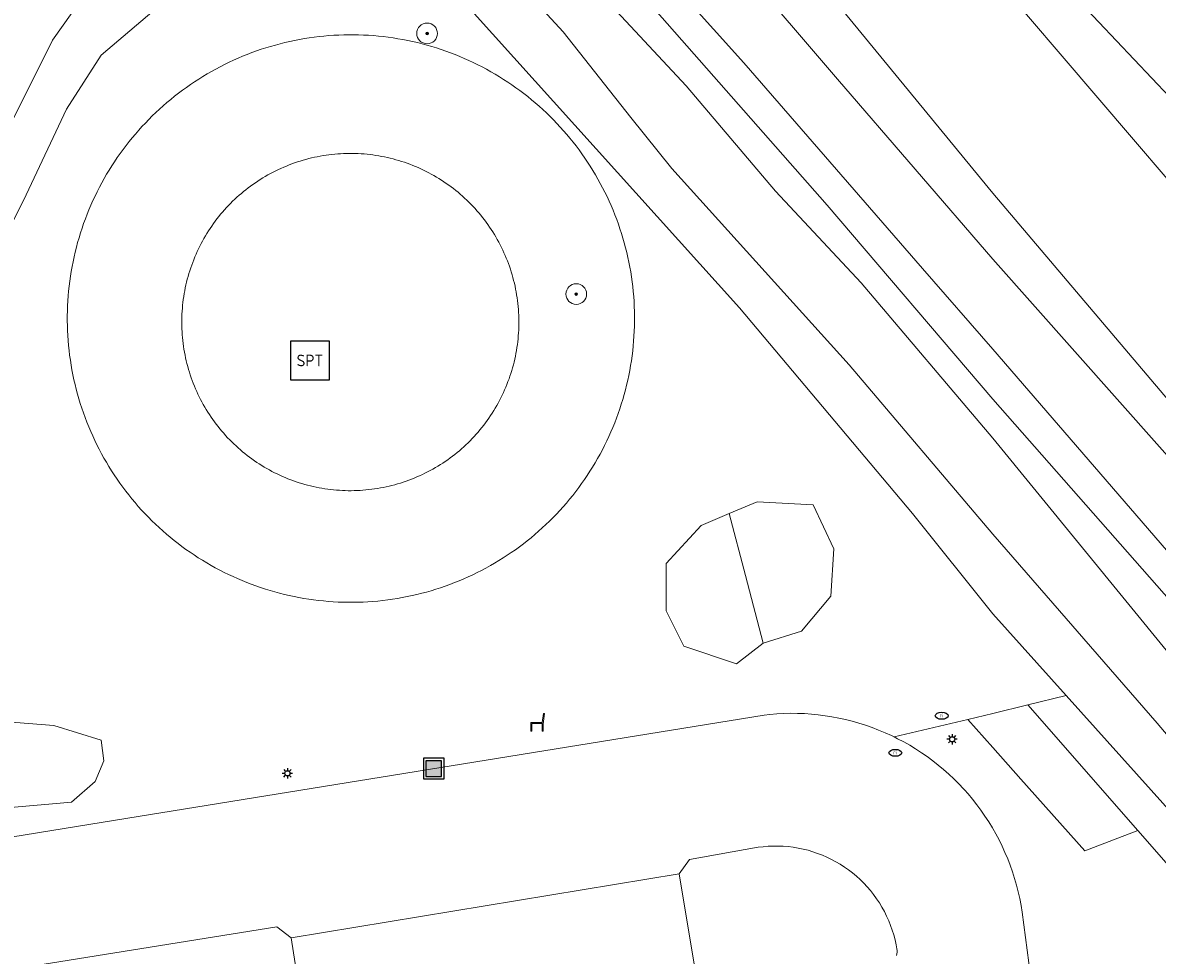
# Model space of a CAD drawing. Header units: metres. Extents: x 152610 to 160096, y 456114 to 462495.
# Tile 881 of 938: x 157962 to 158006, y 461926 to 461962. Entities that reach past the tile are written whole.
import ezdxf
from ezdxf.enums import TextEntityAlignment as Align

# ---------------------------------------------------------------- set-up
doc = ezdxf.new("R2010")
doc.units = ezdxf.units.M
doc.header["$LTSCALE"] = 0.5
doc.layers.get('0').update_dxf_attribs({"linetype": 'CONTINUOUS'})
for name, color, linetype, lineweight in [('B-PV-GR-BEPLANTING_CULTUUR_BOSPLANTSOEN-GV', 251, 'CONTINUOUS', 18), ('B-PV-GR-BOOM-S', 251, 'CONTINUOUS', 25), ('B-PV-GW-TALUD_KRUIN-G', 251, 'CONTINUOUS', 18), ('B-PV-IE-MEUBILAIR-S', 251, 'CONTINUOUS', 25), ('B-PV-IE-MEUBILAIR_WEGMEUBILAIR-S', 251, 'CONTINUOUS', 25), ('B-PV-IE-MEUBILAIR_WEGMEUBILAIR_AFVALBAK-S', 251, 'CONTINUOUS', 25), ('B-PV-OG-TERREIN_BEGROEID-GV', 251, 'CONTINUOUS', 18), ('B-PV-OG-TERREIN_OEVER-GV', 251, 'CONTINUOUS', 18), ('B-PV-OG-WATER_SLOOT-GV', 251, 'CONTINUOUS', 18), ('B-PV-VH-ONVERHARD_ZAND-GV', 251, 'CONTINUOUS', 18), ('B-PV-VH-OPENVERHARDING_BETONELEMENT-GV', 251, 'CONTINUOUS', 18), ('B-PV-VH-OPENVERHARDING_BETONSTRAATSTEEN-GV', 251, 'CONTINUOUS', 18), ('B-PV-VH-OPENVERHARDING_TEGEL-GV', 251, 'CONTINUOUS', 18)]:
    doc.layers.add(name, color=color, linetype=linetype, lineweight=lineweight)
doc.styles.add('NLCS-ISO', font='NLCS-ISO.ttf')

# ---------------------------------------------------------------- blocks, each defined once
blk = doc.blocks.new('SIE-WEG_AFVALBAK-SO')
h = blk.add_hatch(color=256)
h.dxf.hatch_style = 1
h.paths.add_polyline_path([(-1.5, -1.5), (1.5, -1.5), (1.5, 1.5), (-1.5, 1.5)])
for points in [[(-2, -2), (2, -2), (2, 2), (-2, 2)], [(-1.5, -1.5), (1.5, -1.5), (1.5, 1.5), (-1.5, 1.5)]]:
    blk.add_lwpolyline(points, close=True)
blk = doc.blocks.new('SIE-MEUBILAIR_PAAL_LICHTMAST-SO')
for points in [[(-0.62, 0), (-1, 0)], [(-0.71, 0.71), (-0.44, 0.44)], [(0, 1), (0, 0.62)], [(0.44, 0.44), (0.71, 0.71)], [(1, 0), (0.62, 0)], [(-0.71, -0.71), (-0.44, -0.44)], [(0, -0.62), (0, -1)], [(0.44, -0.44), (0.71, -0.71)]]:
    blk.add_lwpolyline(points)
blk.add_circle((0, 0), 0.5)
blk = doc.blocks.new('SIE-MEUBILAIR_PUT_RIOOLPUT-SO')
blk.add_ellipse((0, 0), major_axis=(1.25, 0), ratio=0.54)
at = {"style": 'NLCS-ISO'}
blk.add_text('ri', height=0.75, dxfattribs=at).set_placement((-0.04, 0.07), align=Align.MIDDLE_CENTER)
blk = doc.blocks.new('SIE-WEG_ZITBANK-SO')
at = {"color": 0, "linetype": 'ByBlock', "lineweight": 18}
blk.add_lwpolyline([(-0.91, -1.63), (-0.91, -0.2), (1.09, -0.2), (1.09, -1.63), (1.29, -1.63), (1.29, -0.21), (1.54, 1.78), (1.33, 1.78), (1.11, 0), (-1.11, 0), (-1.11, -1.63)], close=True, dxfattribs=at)
blk = doc.blocks.new('SIE-WEG_SPEELTOESTEL-SO')
at = {"flags": 128}
blk.add_lwpolyline([(-3.75, -3.75), (3.75, -3.75), (3.75, 3.75), (-3.75, 3.75)], close=True, dxfattribs=at)
at = {"style": 'NLCS-ISO'}
blk.add_text('SPT', height=2.25, dxfattribs=at).set_placement((0, 0), align=Align.MIDDLE_CENTER)
blk = doc.blocks.new('SGR-BOOM_GBKN-SO')
at = {"linetype": 'ByBlock', "lineweight": 18}
h = blk.add_hatch(color=0, dxfattribs=at)
h.dxf.hatch_style = 1
edge = h.paths.add_edge_path()
edge.add_arc((0, 0), 0.25, 0, 360)
at = {"color": 0, "linetype": 'ByBlock', "lineweight": 18}
for radius in [2, 0.25]:
    blk.add_circle((0, 0), radius, dxfattribs=at)
at = {"color": 0, "linetype": 'ByBlock', "lineweight": 18, "style": 'NLCS-ISO'}
blk.add_attdef('SOORT', (2.5, 0), '', height=1.5, dxfattribs=at)

msp = doc.modelspace()

# ---------------------------------------------------------------- linework, layer by layer
at = {"layer": 'B-PV-GR-BEPLANTING_CULTUUR_BOSPLANTSOEN-GV', "flags": 128}
for points in [[(157970.437, 461995.538), (157970.583, 461994.253), (157979.462, 461986.536), (157983.405, 461982.761), (157996.842, 461967.471), (158000, 461963.785), (158008.124, 461954.277), (158022.992, 461936.631), (158040.269, 461916.046), (158059.93, 461893.565), (158079.127, 461870.899)], [(158037.39, 461924.764), (158036.646, 461926.31), (158035.28, 461928.148), (158033.889, 461929.452), (158027.298, 461935.496), (158022.873, 461940.941), (158017.803, 461947.177), (158014.353, 461951.128), (158000, 461966.289), (157982.258, 461987.534), (157980.614, 461989.193), (157979.193, 461990.521), (157977.957, 461991.498), (157975.889, 461993.994), (157975.444, 461994.735)], [(158102.192, 461842.304), (158079.127, 461870.899), (158059.93, 461893.565), (158040.269, 461916.046), (158022.992, 461936.631), (158008.124, 461954.277), (158000, 461963.785), (157996.842, 461967.471), (157983.405, 461982.761), (157979.462, 461986.536), (157970.583, 461994.253), (157975.762, 461984.024), (157979.003, 461980.338), (157993.114, 461963.723), (158000, 461955.341), (158018.194, 461933.902), (158036.55, 461912.71), (158056.335, 461890.298), (158075.374, 461868.195), (158093.631, 461845.89)]]:
    msp.add_lwpolyline(points, dxfattribs=at)
for points in [[(157993.053, 461943.294), (157990.89, 461943.408), (157989.806, 461942.951), (157990.435, 461940.562), (157991.118, 461937.944), (157992.597, 461938.4), (157993.736, 461939.765), (157993.849, 461941.587)], [(158005.615, 461930.695), (158001.362, 461935.554), (158000, 461935.228), (157999.029, 461934.996), (158000, 461933.907), (158001.085, 461932.689), (158003.564, 461929.909)], [(157962.207, 461934.871), (157960.728, 461935.099), (157959.703, 461931.684), (157961.866, 461931.57), (157964.37, 461931.798), (157965.28, 461932.595), (157965.622, 461933.392), (157965.508, 461934.188), (157963.687, 461934.757)]]:
    msp.add_lwpolyline(points, close=True, dxfattribs=at)
at = {"layer": 'B-PV-GW-TALUD_KRUIN-G', "flags": 128}
msp.add_lwpolyline([(157970.583, 461994.253), (157979.462, 461986.536), (157983.405, 461982.761), (157996.842, 461967.471), (158000, 461963.785), (158008.124, 461954.277), (158022.992, 461936.631), (158040.269, 461916.046), (158059.93, 461893.565), (158079.127, 461870.899), (158102.192, 461842.304), (158113.292, 461828.694), (158135.3, 461802.41), (158175.801, 461750), (158251.787, 461651.666)], dxfattribs=at)
at = {"layer": 'B-PV-OG-TERREIN_BEGROEID-GV', "flags": 128}
for points in [[(158075.374, 461868.195), (158056.335, 461890.298), (158036.55, 461912.71), (158018.194, 461933.902), (158000, 461955.341), (157993.114, 461963.723), (157979.003, 461980.338), (157975.762, 461984.024), (157970.583, 461994.253), (157970.437, 461995.538)], [(157965.286, 461994.528), (157964.961, 461993.485), (157964.836, 461992.98), (157964.792, 461992.749), (157965.088, 461992.308), (157968.05, 461987.894), (157974.512, 461980.61), (157986.466, 461968.534), (157993.989, 461959.744), (158000, 461952.787), (158022.405, 461927.571), (158041.245, 461905.635), (158052.747, 461891.996), (158064.275, 461878.95), (158079.411, 461861.418)], [(158014.58, 461932.438), (158000, 461949.304), (157997.282, 461952.421), (157990.368, 461960.38), (157984.39, 461967.034)], [(157983.02, 461966.885), (157993.6, 461954.875), (158000, 461947.377), (158009.657, 461936.407)], [(157953.353, 461929.04), (157965.595, 461931.023), (157991.156, 461935.165), (157991.375, 461935.189), (157991.643, 461935.21), (157991.911, 461935.224), (157992.179, 461935.23), (157992.447, 461935.227), (157992.715, 461935.217), (157992.983, 461935.199), (157993.25, 461935.172), (157993.516, 461935.138), (157993.781, 461935.096), (157994.045, 461935.046), (157994.306, 461934.988), (157994.567, 461934.922), (157994.825, 461934.849), (157995.08, 461934.768), (157995.334, 461934.679), (157995.584, 461934.583), (157995.832, 461934.479), (157996.076, 461934.369), (157996.183, 461934.316), (157999.029, 461934.996), (158000, 461935.228), (158001.362, 461935.554), (158002.84, 461935.92), (158000, 461939.082), (157996.893, 461942.957), (157990.199, 461950.911), (157978.295, 461964.122)], [(157969.263, 461963.874), (157965.509, 461960.67), (157964.174, 461958.583), (157962.617, 461955.279), (157959.467, 461948.97)], [(157962.207, 461934.871), (157963.687, 461934.757), (157965.508, 461934.188), (157965.622, 461933.392), (157965.28, 461932.595), (157964.37, 461931.798), (157961.866, 461931.57)]]:
    msp.add_lwpolyline(points, dxfattribs=at)
for points in [[(157975.28, 461961.463), (157975.471, 461961.459), (157975.662, 461961.453), (157975.853, 461961.442), (157976.044, 461961.429), (157976.235, 461961.412), (157976.426, 461961.392), (157976.616, 461961.368), (157976.805, 461961.341), (157976.994, 461961.311), (157977.183, 461961.278), (157977.371, 461961.241), (157977.558, 461961.201), (157977.745, 461961.158), (157977.93, 461961.111), (157978.115, 461961.062), (157978.299, 461961.009), (157978.482, 461960.953), (157978.664, 461960.893), (157978.845, 461960.831), (157979.025, 461960.765), (157979.204, 461960.696), (157979.381, 461960.624), (157979.557, 461960.549), (157979.732, 461960.471), (157979.906, 461960.39), (157980.078, 461960.306), (157980.248, 461960.219), (157980.417, 461960.129), (157980.585, 461960.036), (157980.75, 461959.94), (157980.914, 461959.841), (157981.077, 461959.74), (157981.237, 461959.635), (157981.396, 461959.528), (157981.552, 461959.418), (157981.707, 461959.306), (157981.86, 461959.19), (157982.011, 461959.072), (157982.159, 461958.951), (157982.306, 461958.828), (157982.451, 461958.703), (157982.593, 461958.574), (157982.733, 461958.444), (157982.87, 461958.31), (157983.005, 461958.175), (157983.138, 461958.037), (157983.269, 461957.897), (157983.397, 461957.755), (157983.522, 461957.61), (157983.645, 461957.463), (157983.766, 461957.314), (157983.883, 461957.163), (157983.998, 461957.01), (157984.111, 461956.855), (157984.22, 461956.698), (157984.327, 461956.539), (157984.431, 461956.379), (157984.533, 461956.216), (157984.631, 461956.052), (157984.727, 461955.886), (157984.819, 461955.718), (157984.909, 461955.549), (157984.996, 461955.379), (157985.08, 461955.207), (157985.16, 461955.033), (157985.238, 461954.858), (157985.313, 461954.681), (157985.384, 461954.504), (157985.453, 461954.325), (157985.518, 461954.145), (157985.58, 461953.964), (157985.639, 461953.782), (157985.695, 461953.599), (157985.747, 461953.415), (157985.797, 461953.23), (157985.843, 461953.044), (157985.886, 461952.857), (157985.926, 461952.67), (157985.962, 461952.482), (157985.995, 461952.293), (157986.025, 461952.104), (157986.051, 461951.915), (157986.074, 461951.725), (157986.094, 461951.534), (157986.111, 461951.343), (157986.124, 461951.152), (157986.133, 461950.961), (157986.14, 461950.77), (157986.143, 461950.578), (157986.143, 461950.387), (157986.139, 461950.195), (157986.133, 461950.004), (157986.122, 461949.813), (157986.109, 461949.622), (157986.092, 461949.431), (157986.072, 461949.241), (157986.048, 461949.051), (157986.021, 461948.861), (157985.991, 461948.672), (157985.958, 461948.484), (157985.921, 461948.296), (157985.881, 461948.108), (157985.838, 461947.922), (157985.791, 461947.736), (157985.742, 461947.551), (157985.689, 461947.367), (157985.632, 461947.184), (157985.573, 461947.002), (157985.51, 461946.821), (157985.445, 461946.641), (157985.376, 461946.463), (157985.304, 461946.285), (157985.229, 461946.109), (157985.151, 461945.934), (157985.07, 461945.761), (157984.986, 461945.589), (157984.899, 461945.418), (157984.809, 461945.249), (157984.716, 461945.082), (157984.62, 461944.916), (157984.521, 461944.752), (157984.42, 461944.59), (157984.315, 461944.429), (157984.208, 461944.271), (157984.098, 461944.114), (157983.985, 461943.959), (157983.87, 461943.806), (157983.752, 461943.656), (157983.631, 461943.507), (157983.508, 461943.361), (157983.382, 461943.216), (157983.254, 461943.074), (157983.123, 461942.934), (157982.99, 461942.797), (157982.855, 461942.661), (157982.717, 461942.528), (157982.577, 461942.398), (157982.434, 461942.27), (157982.29, 461942.144), (157982.143, 461942.021), (157981.994, 461941.901), (157981.843, 461941.783), (157981.69, 461941.668), (157981.535, 461941.556), (157981.378, 461941.446), (157981.219, 461941.339), (157981.058, 461941.235), (157980.896, 461941.134), (157980.732, 461941.035), (157980.566, 461940.94), (157980.398, 461940.847), (157980.229, 461940.758), (157980.058, 461940.671), (157979.886, 461940.587), (157979.713, 461940.506), (157979.538, 461940.429), (157979.361, 461940.354), (157979.184, 461940.282), (157979.005, 461940.214), (157978.825, 461940.148), (157978.644, 461940.086), (157978.462, 461940.027), (157978.279, 461939.972), (157978.095, 461939.919), (157977.91, 461939.87), (157977.724, 461939.823), (157977.537, 461939.78), (157977.35, 461939.741), (157977.162, 461939.704), (157976.973, 461939.671), (157976.784, 461939.642), (157976.595, 461939.615), (157976.405, 461939.592), (157976.214, 461939.572), (157976.023, 461939.556), (157975.832, 461939.542), (157975.641, 461939.532), (157975.45, 461939.526), (157975.258, 461939.523), (157975.067, 461939.523), (157974.875, 461939.527), (157974.684, 461939.533), (157974.493, 461939.544), (157974.302, 461939.557), (157974.111, 461939.574), (157973.921, 461939.594), (157973.731, 461939.618), (157973.541, 461939.645), (157973.352, 461939.675), (157973.164, 461939.708), (157972.976, 461939.745), (157972.788, 461939.785), (157972.602, 461939.828), (157972.416, 461939.875), (157972.231, 461939.924), (157972.047, 461939.977), (157971.864, 461940.034), (157971.682, 461940.093), (157971.501, 461940.155), (157971.321, 461940.221), (157971.143, 461940.29), (157970.965, 461940.362), (157970.789, 461940.437), (157970.614, 461940.515), (157970.441, 461940.596), (157970.269, 461940.68), (157970.098, 461940.767), (157969.929, 461940.857), (157969.762, 461940.95), (157969.596, 461941.046), (157969.432, 461941.145), (157969.27, 461941.246), (157969.109, 461941.351), (157968.951, 461941.458), (157968.794, 461941.568), (157968.639, 461941.681), (157968.486, 461941.796), (157968.336, 461941.914), (157968.187, 461942.035), (157968.04, 461942.158), (157967.896, 461942.284), (157967.754, 461942.412), (157967.614, 461942.543), (157967.476, 461942.676), (157967.341, 461942.811), (157967.208, 461942.949), (157967.078, 461943.089), (157966.95, 461943.232), (157966.824, 461943.376), (157966.701, 461943.523), (157966.581, 461943.672), (157966.463, 461943.823), (157966.348, 461943.976), (157966.236, 461944.131), (157966.126, 461944.288), (157966.019, 461944.447), (157965.915, 461944.608), (157965.814, 461944.77), (157965.715, 461944.934), (157965.62, 461945.1), (157965.527, 461945.268), (157965.437, 461945.437), (157965.351, 461945.608), (157965.267, 461945.78), (157965.186, 461945.953), (157965.108, 461946.128), (157965.034, 461946.305), (157964.962, 461946.482), (157964.894, 461946.661), (157964.828, 461946.841), (157964.766, 461947.022), (157964.707, 461947.204), (157964.652, 461947.387), (157964.599, 461947.571), (157964.549, 461947.756), (157964.503, 461947.942), (157964.46, 461948.129), (157964.421, 461948.316), (157964.385, 461948.504), (157964.351, 461948.693), (157964.322, 461948.882), (157964.295, 461949.071), (157964.272, 461949.262), (157964.252, 461949.452), (157964.236, 461949.643), (157964.223, 461949.834), (157964.213, 461950.025), (157964.206, 461950.216), (157964.203, 461950.408), (157964.203, 461950.599), (157964.207, 461950.791), (157964.214, 461950.982), (157964.224, 461951.173), (157964.237, 461951.364), (157964.254, 461951.555), (157964.274, 461951.745), (157964.298, 461951.935), (157964.325, 461952.125), (157964.355, 461952.314), (157964.388, 461952.503), (157964.425, 461952.69), (157964.465, 461952.878), (157964.508, 461953.064), (157964.555, 461953.25), (157964.604, 461953.435), (157964.657, 461953.619), (157964.714, 461953.802), (157964.773, 461953.984), (157964.835, 461954.165), (157964.901, 461954.345), (157964.97, 461954.523), (157965.042, 461954.701), (157965.117, 461954.877), (157965.195, 461955.052), (157965.276, 461955.225), (157965.36, 461955.397), (157965.447, 461955.568), (157965.537, 461955.737), (157965.63, 461955.904), (157965.726, 461956.07), (157965.825, 461956.234), (157965.926, 461956.396), (157966.031, 461956.557), (157966.138, 461956.715), (157966.248, 461956.872), (157966.361, 461957.027), (157966.476, 461957.18), (157966.594, 461957.331), (157966.715, 461957.479), (157966.838, 461957.626), (157966.964, 461957.77), (157967.092, 461957.912), (157967.223, 461958.052), (157967.356, 461958.19), (157967.491, 461958.325), (157967.629, 461958.458), (157967.769, 461958.588), (157967.912, 461958.716), (157968.056, 461958.842), (157968.203, 461958.965), (157968.352, 461959.085), (157968.503, 461959.203), (157968.656, 461959.318), (157968.811, 461959.43), (157968.968, 461959.54), (157969.127, 461959.647), (157969.288, 461959.751), (157969.45, 461959.852), (157969.614, 461959.951), (157969.78, 461960.047), (157969.948, 461960.139), (157970.117, 461960.229), (157970.288, 461960.316), (157970.46, 461960.399), (157970.633, 461960.48), (157970.808, 461960.558), (157970.985, 461960.633), (157971.162, 461960.704), (157971.341, 461960.773), (157971.521, 461960.838), (157971.702, 461960.9), (157971.884, 461960.959), (157972.067, 461961.015), (157972.252, 461961.067), (157972.437, 461961.117), (157972.622, 461961.163), (157972.809, 461961.206), (157972.996, 461961.245), (157973.184, 461961.282), (157973.373, 461961.315), (157973.562, 461961.345), (157973.752, 461961.371), (157973.942, 461961.394), (157974.132, 461961.414), (157974.323, 461961.431), (157974.514, 461961.444), (157974.705, 461961.454), (157974.896, 461961.46), (157975.088, 461961.463)], [(157975.471, 461961.459), (157975.28, 461961.463), (157975.088, 461961.463), (157974.896, 461961.46), (157974.705, 461961.454), (157974.514, 461961.444), (157974.323, 461961.431), (157974.132, 461961.414), (157973.942, 461961.394), (157973.752, 461961.371), (157973.562, 461961.345), (157973.373, 461961.315), (157973.184, 461961.282), (157972.996, 461961.245), (157972.809, 461961.206), (157972.622, 461961.163), (157972.437, 461961.117), (157972.252, 461961.067), (157972.067, 461961.015), (157971.884, 461960.959), (157971.702, 461960.9), (157971.521, 461960.838), (157971.341, 461960.773), (157971.162, 461960.704), (157970.985, 461960.633), (157970.808, 461960.558), (157970.633, 461960.48), (157970.46, 461960.399), (157970.288, 461960.316), (157970.117, 461960.229), (157969.948, 461960.139), (157969.78, 461960.047), (157969.614, 461959.951), (157969.45, 461959.852), (157969.288, 461959.751), (157969.127, 461959.647), (157968.968, 461959.54), (157968.811, 461959.43), (157968.656, 461959.318), (157968.503, 461959.203), (157968.352, 461959.085), (157968.203, 461958.965), (157968.056, 461958.842), (157967.912, 461958.716), (157967.769, 461958.588), (157967.629, 461958.458), (157967.491, 461958.325), (157967.356, 461958.19), (157967.223, 461958.052), (157967.092, 461957.912), (157966.964, 461957.77), (157966.838, 461957.626), (157966.715, 461957.479), (157966.594, 461957.331), (157966.476, 461957.18), (157966.361, 461957.027), (157966.248, 461956.872), (157966.138, 461956.715), (157966.031, 461956.557), (157965.926, 461956.396), (157965.825, 461956.234), (157965.726, 461956.07), (157965.63, 461955.904), (157965.537, 461955.737), (157965.447, 461955.568), (157965.36, 461955.397), (157965.276, 461955.225), (157965.195, 461955.052), (157965.117, 461954.877), (157965.042, 461954.701), (157964.97, 461954.523), (157964.901, 461954.345), (157964.835, 461954.165), (157964.773, 461953.984), (157964.714, 461953.802), (157964.657, 461953.619), (157964.604, 461953.435), (157964.555, 461953.25), (157964.508, 461953.064), (157964.465, 461952.878), (157964.425, 461952.69), (157964.388, 461952.503), (157964.355, 461952.314), (157964.325, 461952.125), (157964.298, 461951.935), (157964.274, 461951.745), (157964.254, 461951.555), (157964.237, 461951.364), (157964.224, 461951.173), (157964.214, 461950.982), (157964.207, 461950.791), (157964.203, 461950.599), (157964.203, 461950.408), (157964.206, 461950.216), (157964.213, 461950.025), (157964.223, 461949.834), (157964.236, 461949.643), (157964.252, 461949.452), (157964.272, 461949.262), (157964.295, 461949.071), (157964.322, 461948.882), (157964.351, 461948.693), (157964.385, 461948.504), (157964.421, 461948.316), (157964.46, 461948.129), (157964.503, 461947.942), (157964.549, 461947.756), (157964.599, 461947.571), (157964.652, 461947.387), (157964.707, 461947.204), (157964.766, 461947.022), (157964.828, 461946.841), (157964.894, 461946.661), (157964.962, 461946.482), (157965.034, 461946.305), (157965.108, 461946.128), (157965.186, 461945.953), (157965.267, 461945.78), (157965.351, 461945.608), (157965.437, 461945.437), (157965.527, 461945.268), (157965.62, 461945.1), (157965.715, 461944.934), (157965.814, 461944.77), (157965.915, 461944.608), (157966.019, 461944.447), (157966.126, 461944.288), (157966.236, 461944.131), (157966.348, 461943.976), (157966.463, 461943.823), (157966.581, 461943.672), (157966.701, 461943.523), (157966.824, 461943.376), (157966.95, 461943.232), (157967.078, 461943.089), (157967.208, 461942.949), (157967.341, 461942.811), (157967.476, 461942.676), (157967.614, 461942.543), (157967.754, 461942.412), (157967.896, 461942.284), (157968.04, 461942.158), (157968.187, 461942.035), (157968.336, 461941.914), (157968.486, 461941.796), (157968.639, 461941.681), (157968.794, 461941.568), (157968.951, 461941.458), (157969.109, 461941.351), (157969.27, 461941.246), (157969.432, 461941.145), (157969.596, 461941.046), (157969.762, 461940.95), (157969.929, 461940.857), (157970.098, 461940.767), (157970.269, 461940.68), (157970.441, 461940.596), (157970.614, 461940.515), (157970.789, 461940.437), (157970.965, 461940.362), (157971.143, 461940.29), (157971.321, 461940.221), (157971.501, 461940.155), (157971.682, 461940.093), (157971.864, 461940.034), (157972.047, 461939.977), (157972.231, 461939.924), (157972.416, 461939.875), (157972.602, 461939.828), (157972.788, 461939.785), (157972.976, 461939.745), (157973.164, 461939.708), (157973.352, 461939.675), (157973.541, 461939.645), (157973.731, 461939.618), (157973.921, 461939.594), (157974.111, 461939.574), (157974.302, 461939.557), (157974.493, 461939.544), (157974.684, 461939.533), (157974.875, 461939.527), (157975.067, 461939.523), (157975.258, 461939.523), (157975.45, 461939.526), (157975.641, 461939.532), (157975.832, 461939.542), (157976.023, 461939.556), (157976.214, 461939.572), (157976.405, 461939.592), (157976.595, 461939.615), (157976.784, 461939.642), (157976.973, 461939.671), (157977.162, 461939.704), (157977.35, 461939.741), (157977.537, 461939.78), (157977.724, 461939.823), (157977.91, 461939.87), (157978.095, 461939.919), (157978.279, 461939.972), (157978.462, 461940.027), (157978.644, 461940.086), (157978.825, 461940.148), (157979.005, 461940.214), (157979.184, 461940.282), (157979.361, 461940.354), (157979.538, 461940.429), (157979.713, 461940.506), (157979.886, 461940.587), (157980.058, 461940.671), (157980.229, 461940.758), (157980.398, 461940.847), (157980.566, 461940.94), (157980.732, 461941.035), (157980.896, 461941.134), (157981.058, 461941.235), (157981.219, 461941.339), (157981.378, 461941.446), (157981.535, 461941.556), (157981.69, 461941.668), (157981.843, 461941.783), (157981.994, 461941.901), (157982.143, 461942.021), (157982.29, 461942.144), (157982.434, 461942.27), (157982.577, 461942.398), (157982.717, 461942.528), (157982.855, 461942.661), (157982.99, 461942.797), (157983.123, 461942.934), (157983.254, 461943.074), (157983.382, 461943.216), (157983.508, 461943.361), (157983.631, 461943.507), (157983.752, 461943.656), (157983.87, 461943.806), (157983.985, 461943.959), (157984.098, 461944.114), (157984.208, 461944.271), (157984.315, 461944.429), (157984.42, 461944.59), (157984.521, 461944.752), (157984.62, 461944.916), (157984.716, 461945.082), (157984.809, 461945.249), (157984.899, 461945.418), (157984.986, 461945.589), (157985.07, 461945.761), (157985.151, 461945.934), (157985.229, 461946.109), (157985.304, 461946.285), (157985.376, 461946.463), (157985.445, 461946.641), (157985.51, 461946.821), (157985.573, 461947.002), (157985.632, 461947.184), (157985.689, 461947.367), (157985.742, 461947.551), (157985.791, 461947.736), (157985.838, 461947.922), (157985.881, 461948.108), (157985.921, 461948.296), (157985.958, 461948.484), (157985.991, 461948.672), (157986.021, 461948.861), (157986.048, 461949.051), (157986.072, 461949.241), (157986.092, 461949.431), (157986.109, 461949.622), (157986.122, 461949.813), (157986.133, 461950.004), (157986.139, 461950.195), (157986.143, 461950.387), (157986.143, 461950.578), (157986.14, 461950.77), (157986.133, 461950.961), (157986.124, 461951.152), (157986.111, 461951.343), (157986.094, 461951.534), (157986.074, 461951.725), (157986.051, 461951.915), (157986.025, 461952.104), (157985.995, 461952.293), (157985.962, 461952.482), (157985.926, 461952.67), (157985.886, 461952.857), (157985.843, 461953.044), (157985.797, 461953.23), (157985.747, 461953.415), (157985.695, 461953.599), (157985.639, 461953.782), (157985.58, 461953.964), (157985.518, 461954.145), (157985.453, 461954.325), (157985.384, 461954.504), (157985.313, 461954.681), (157985.238, 461954.858), (157985.16, 461955.033), (157985.08, 461955.207), (157984.996, 461955.379), (157984.909, 461955.549), (157984.819, 461955.718), (157984.727, 461955.886), (157984.631, 461956.052), (157984.533, 461956.216), (157984.431, 461956.379), (157984.327, 461956.539), (157984.22, 461956.698), (157984.111, 461956.855), (157983.998, 461957.01), (157983.883, 461957.163), (157983.766, 461957.314), (157983.645, 461957.463), (157983.522, 461957.61), (157983.397, 461957.755), (157983.269, 461957.897), (157983.138, 461958.037), (157983.005, 461958.175), (157982.87, 461958.31), (157982.733, 461958.444), (157982.593, 461958.574), (157982.451, 461958.703), (157982.306, 461958.828), (157982.159, 461958.951), (157982.011, 461959.072), (157981.86, 461959.19), (157981.707, 461959.306), (157981.552, 461959.418), (157981.396, 461959.528), (157981.237, 461959.635), (157981.077, 461959.74), (157980.914, 461959.841), (157980.75, 461959.94), (157980.585, 461960.036), (157980.417, 461960.129), (157980.248, 461960.219), (157980.078, 461960.306), (157979.906, 461960.39), (157979.732, 461960.471), (157979.557, 461960.549), (157979.381, 461960.624), (157979.204, 461960.696), (157979.025, 461960.765), (157978.845, 461960.831), (157978.664, 461960.893), (157978.482, 461960.953), (157978.299, 461961.009), (157978.115, 461961.062), (157977.93, 461961.111), (157977.745, 461961.158), (157977.558, 461961.201), (157977.371, 461961.241), (157977.183, 461961.278), (157976.994, 461961.311), (157976.805, 461961.341), (157976.616, 461961.368), (157976.426, 461961.392), (157976.235, 461961.412), (157976.044, 461961.429), (157975.853, 461961.442), (157975.662, 461961.453)], [(157975.118, 461956.876), (157975.231, 461956.876), (157975.345, 461956.873), (157975.459, 461956.869), (157975.572, 461956.862), (157975.686, 461956.854), (157975.799, 461956.844), (157975.912, 461956.831), (157976.025, 461956.817), (157976.138, 461956.801), (157976.25, 461956.783), (157976.362, 461956.762), (157976.474, 461956.74), (157976.585, 461956.716), (157976.696, 461956.69), (157976.806, 461956.662), (157976.916, 461956.633), (157977.025, 461956.601), (157977.134, 461956.567), (157977.242, 461956.532), (157977.349, 461956.494), (157977.456, 461956.455), (157977.562, 461956.414), (157977.667, 461956.371), (157977.772, 461956.326), (157977.876, 461956.279), (157977.979, 461956.231), (157978.081, 461956.181), (157978.182, 461956.128), (157978.282, 461956.075), (157978.381, 461956.019), (157978.48, 461955.962), (157978.577, 461955.903), (157978.673, 461955.842), (157978.769, 461955.78), (157978.863, 461955.716), (157978.956, 461955.65), (157979.047, 461955.583), (157979.138, 461955.514), (157979.227, 461955.444), (157979.316, 461955.372), (157979.402, 461955.299), (157979.488, 461955.224), (157979.572, 461955.147), (157979.655, 461955.069), (157979.737, 461954.99), (157979.817, 461954.909), (157979.896, 461954.827), (157979.973, 461954.744), (157980.049, 461954.659), (157980.123, 461954.573), (157980.196, 461954.486), (157980.267, 461954.397), (157980.337, 461954.307), (157980.405, 461954.216), (157980.472, 461954.124), (157980.537, 461954.03), (157980.6, 461953.935), (157980.662, 461953.84), (157980.722, 461953.743), (157980.78, 461953.646), (157980.836, 461953.547), (157980.891, 461953.447), (157980.944, 461953.346), (157980.995, 461953.245), (157981.045, 461953.142), (157981.093, 461953.039), (157981.139, 461952.935), (157981.183, 461952.83), (157981.225, 461952.725), (157981.265, 461952.618), (157981.304, 461952.511), (157981.341, 461952.403), (157981.375, 461952.295), (157981.408, 461952.186), (157981.439, 461952.077), (157981.468, 461951.967), (157981.495, 461951.856), (157981.521, 461951.745), (157981.544, 461951.634), (157981.565, 461951.522), (157981.584, 461951.41), (157981.602, 461951.297), (157981.617, 461951.185), (157981.631, 461951.072), (157981.642, 461950.959), (157981.652, 461950.845), (157981.659, 461950.731), (157981.665, 461950.618), (157981.668, 461950.504), (157981.67, 461950.39), (157981.67, 461950.277), (157981.667, 461950.163), (157981.663, 461950.049), (157981.656, 461949.935), (157981.648, 461949.822), (157981.638, 461949.709), (157981.625, 461949.596), (157981.611, 461949.483), (157981.595, 461949.37), (157981.577, 461949.258), (157981.556, 461949.146), (157981.534, 461949.034), (157981.51, 461948.923), (157981.484, 461948.812), (157981.456, 461948.702), (157981.427, 461948.592), (157981.395, 461948.483), (157981.361, 461948.374), (157981.326, 461948.266), (157981.288, 461948.159), (157981.249, 461948.052), (157981.208, 461947.946), (157981.165, 461947.84), (157981.12, 461947.736), (157981.073, 461947.632), (157981.025, 461947.529), (157980.974, 461947.427), (157980.922, 461947.326), (157980.869, 461947.225), (157980.813, 461947.126), (157980.756, 461947.028), (157980.697, 461946.931), (157980.636, 461946.834), (157980.574, 461946.739), (157980.51, 461946.645), (157980.444, 461946.552), (157980.377, 461946.46), (157980.308, 461946.37), (157980.238, 461946.28), (157980.166, 461946.192), (157980.093, 461946.105), (157980.018, 461946.019), (157979.941, 461945.935), (157979.863, 461945.852), (157979.784, 461945.771), (157979.703, 461945.69), (157979.621, 461945.612), (157979.538, 461945.534), (157979.453, 461945.459), (157979.367, 461945.384), (157979.279, 461945.311), (157979.19, 461945.24), (157979.1, 461945.17), (157979.009, 461945.102), (157978.917, 461945.036), (157978.824, 461944.971), (157978.729, 461944.907), (157978.633, 461944.846), (157978.537, 461944.786), (157978.439, 461944.728), (157978.34, 461944.671), (157978.24, 461944.616), (157978.14, 461944.563), (157978.038, 461944.512), (157977.936, 461944.462), (157977.832, 461944.415), (157977.728, 461944.369), (157977.624, 461944.325), (157977.518, 461944.282), (157977.411, 461944.242), (157977.304, 461944.203), (157977.197, 461944.167), (157977.088, 461944.132), (157976.979, 461944.099), (157976.87, 461944.068), (157976.76, 461944.039), (157976.649, 461944.012), (157976.538, 461943.987), (157976.427, 461943.964), (157976.315, 461943.942), (157976.203, 461943.923), (157976.091, 461943.905), (157975.978, 461943.89), (157975.865, 461943.877), (157975.752, 461943.865), (157975.638, 461943.856), (157975.525, 461943.848), (157975.411, 461943.843), (157975.297, 461943.839), (157975.184, 461943.837), (157975.07, 461943.838), (157974.956, 461943.84), (157974.842, 461943.845), (157974.729, 461943.851), (157974.615, 461943.859), (157974.502, 461943.87), (157974.389, 461943.882), (157974.276, 461943.896), (157974.163, 461943.912), (157974.051, 461943.931), (157973.939, 461943.951), (157973.828, 461943.973), (157973.716, 461943.997), (157973.606, 461944.023), (157973.495, 461944.051), (157973.385, 461944.081), (157973.276, 461944.112), (157973.167, 461944.146), (157973.059, 461944.182), (157972.952, 461944.219), (157972.845, 461944.258), (157972.739, 461944.3), (157972.634, 461944.343), (157972.529, 461944.387), (157972.425, 461944.434), (157972.322, 461944.483), (157972.22, 461944.533), (157972.119, 461944.585), (157972.019, 461944.639), (157971.92, 461944.694), (157971.821, 461944.752), (157971.724, 461944.81), (157971.628, 461944.871), (157971.532, 461944.933), (157971.438, 461944.997), (157971.345, 461945.063), (157971.254, 461945.13), (157971.163, 461945.199), (157971.074, 461945.269), (157970.986, 461945.341), (157970.899, 461945.415), (157970.813, 461945.49), (157970.729, 461945.566), (157970.646, 461945.644), (157970.564, 461945.724), (157970.484, 461945.804), (157970.405, 461945.887), (157970.328, 461945.97), (157970.252, 461946.055), (157970.178, 461946.141), (157970.105, 461946.229), (157970.034, 461946.317), (157969.964, 461946.407), (157969.896, 461946.498), (157969.83, 461946.591), (157969.765, 461946.684), (157969.701, 461946.778), (157969.64, 461946.874), (157969.58, 461946.971), (157969.521, 461947.069), (157969.465, 461947.167), (157969.41, 461947.267), (157969.357, 461947.368), (157969.306, 461947.469), (157969.256, 461947.572), (157969.209, 461947.675), (157969.163, 461947.779), (157969.119, 461947.884), (157969.076, 461947.99), (157969.036, 461948.096), (157968.998, 461948.203), (157968.961, 461948.311), (157968.926, 461948.419), (157968.893, 461948.528), (157968.862, 461948.638), (157968.833, 461948.748), (157968.806, 461948.858), (157968.781, 461948.969), (157968.758, 461949.081), (157968.736, 461949.192), (157968.717, 461949.304), (157968.7, 461949.417), (157968.684, 461949.53), (157968.671, 461949.643), (157968.659, 461949.756), (157968.65, 461949.869), (157968.642, 461949.983), (157968.637, 461950.096), (157968.633, 461950.21), (157968.632, 461950.324), (157968.632, 461950.438), (157968.635, 461950.551), (157968.639, 461950.665), (157968.645, 461950.779), (157968.654, 461950.892), (157968.664, 461951.006), (157968.676, 461951.119), (157968.69, 461951.231), (157968.707, 461951.344), (157968.725, 461951.456), (157968.745, 461951.568), (157968.767, 461951.68), (157968.791, 461951.791), (157968.817, 461951.902), (157968.845, 461952.012), (157968.875, 461952.122), (157968.907, 461952.231), (157968.94, 461952.34), (157968.976, 461952.448), (157969.014, 461952.556), (157969.053, 461952.662), (157969.094, 461952.768), (157969.137, 461952.874), (157969.182, 461952.978), (157969.229, 461953.082), (157969.277, 461953.185), (157969.327, 461953.287), (157969.379, 461953.388), (157969.433, 461953.489), (157969.488, 461953.588), (157969.546, 461953.686), (157969.605, 461953.784), (157969.665, 461953.88), (157969.728, 461953.975), (157969.792, 461954.069), (157969.857, 461954.162), (157969.924, 461954.254), (157969.993, 461954.345), (157970.064, 461954.434), (157970.135, 461954.522), (157970.209, 461954.609), (157970.284, 461954.695), (157970.36, 461954.779), (157970.438, 461954.862), (157970.518, 461954.944), (157970.598, 461955.024), (157970.681, 461955.102), (157970.764, 461955.18), (157970.849, 461955.256), (157970.935, 461955.33), (157971.022, 461955.403), (157971.111, 461955.474), (157971.201, 461955.544), (157971.292, 461955.612), (157971.384, 461955.678), (157971.478, 461955.743), (157971.572, 461955.806), (157971.668, 461955.868), (157971.765, 461955.928), (157971.863, 461955.986), (157971.961, 461956.043), (157972.061, 461956.098), (157972.162, 461956.15), (157972.263, 461956.202), (157972.366, 461956.251), (157972.469, 461956.299), (157972.573, 461956.345), (157972.678, 461956.389), (157972.784, 461956.431), (157972.89, 461956.472), (157972.997, 461956.51), (157973.105, 461956.547), (157973.213, 461956.582), (157973.322, 461956.614), (157973.431, 461956.645), (157973.541, 461956.674), (157973.652, 461956.701), (157973.763, 461956.727), (157973.874, 461956.75), (157973.986, 461956.771), (157974.098, 461956.791), (157974.211, 461956.808), (157974.323, 461956.823), (157974.436, 461956.837), (157974.549, 461956.848), (157974.663, 461956.858), (157974.776, 461956.865), (157974.89, 461956.871), (157975.004, 461956.874)], [(157989.806, 461942.951), (157990.89, 461943.408), (157993.053, 461943.294), (157993.849, 461941.587), (157993.736, 461939.765), (157992.597, 461938.4), (157991.118, 461937.944), (157990.093, 461937.148), (157988.045, 461937.831), (157987.362, 461939.196), (157987.362, 461941.017), (157988.727, 461942.497)], [(157990.435, 461940.562), (157989.806, 461942.951), (157988.727, 461942.497), (157987.362, 461941.017), (157987.362, 461939.196), (157988.045, 461937.831), (157990.093, 461937.148), (157991.118, 461937.944)], [(158012.587, 461925.066), (158002.84, 461935.92), (158001.362, 461935.554), (158005.615, 461930.695), (158009.953, 461925.741), (158010.604, 461925.828), (158019.788, 461915.645), (158019.244, 461915.128), (158020.396, 461913.813), (158025.308, 461908.201), (158026.274, 461909.25)]]:
    msp.add_lwpolyline(points, close=True, dxfattribs=at)
at = {"layer": 'B-PV-OG-TERREIN_OEVER-GV', "flags": 128}
for points in [[(157975.444, 461994.735), (157975.889, 461993.994), (157977.957, 461991.498), (157979.193, 461990.521), (157980.614, 461989.193), (157982.258, 461987.534), (158000, 461966.289), (158014.353, 461951.128), (158017.803, 461947.177), (158022.873, 461940.941), (158027.298, 461935.496), (158033.889, 461929.452), (158035.28, 461928.148), (158036.646, 461926.31), (158037.39, 461924.764)], [(158030.395, 461911.86), (158009.657, 461936.407), (158000, 461947.377), (157993.6, 461954.875), (157983.02, 461966.885), (157974.461, 461975.792), (157973.394, 461974.913), (157973.403, 461974.905), (157977.807, 461970.462), (157981.235, 461966.707), (157984.898, 461962.97), (157988.137, 461959.485), (157991.59, 461955.419), (157994.907, 461951.878), (158000, 461945.868), (158006.826, 461937.535), (158012.359, 461931.446), (158018.241, 461924.65)], [(157975.663, 461970.306), (157974.412, 461970.542), (157973.618, 461970.637), (157972.56, 461970.564), (157971.839, 461970.433), (157974.816, 461967.418), (157978.295, 461964.122), (157990.199, 461950.911), (157996.893, 461942.957), (158000, 461939.082), (158002.84, 461935.92), (158012.587, 461925.066), (158026.274, 461909.25), (158026.369, 461909.141), (158032.258, 461903.235), (158065.516, 461864.027)], [(157959.467, 461948.97), (157962.617, 461955.279), (157964.174, 461958.583), (157965.509, 461960.67), (157969.263, 461963.874), (157971.464, 461965.624), (157973.332, 461967.301), (157973.631, 461967.427), (157974.054, 461967.47), (157974.398, 461967.457), (157974.816, 461967.418), (157971.839, 461970.433), (157971.294, 461970.334), (157970.212, 461969.694), (157969.144, 461968.536), (157968.047, 461966.82), (157967.043, 461965.846), (157966.435, 461965.23), (157965.93, 461964.513), (157965.398, 461963.758), (157964.734, 461962.832), (157963.633, 461961.257), (157961.553, 461957.124)], [(158017.716, 461921.582), (158012.402, 461927.706), (158006.361, 461934.847), (158000, 461942.155), (157994.441, 461948.704), (157987.589, 461956.293), (157986.006, 461958.269), (157983.379, 461961.572), (157980.75, 461964.438), (157977.524, 461968.282), (157976.071, 461969.909), (157975.663, 461970.306)]]:
    msp.add_lwpolyline(points, dxfattribs=at)
at = {"layer": 'B-PV-OG-WATER_SLOOT-GV', "flags": 128}
for points in [[(158018.241, 461924.65), (158012.359, 461931.446), (158006.826, 461937.535), (158000, 461945.868), (157994.907, 461951.878), (157991.59, 461955.419), (157988.137, 461959.485), (157984.898, 461962.97), (157981.235, 461966.707), (157977.807, 461970.462), (157973.403, 461974.905), (157973.394, 461974.913), (157972.195, 461973.938)], [(157972.195, 461973.938), (157975.446, 461970.517), (157975.663, 461970.306), (157976.071, 461969.909), (157977.524, 461968.282), (157980.75, 461964.438), (157983.379, 461961.572), (157986.006, 461958.269), (157987.589, 461956.293), (157994.441, 461948.704), (158000, 461942.155), (158006.361, 461934.847), (158012.402, 461927.706), (158017.716, 461921.582)], [(157961.553, 461957.124), (157963.633, 461961.257), (157964.734, 461962.832)]]:
    msp.add_lwpolyline(points, dxfattribs=at)
at = {"layer": 'B-PV-VH-ONVERHARD_ZAND-GV', "flags": 128}
msp.add_lwpolyline([(158041.245, 461905.635), (158022.405, 461927.571), (158000, 461952.787), (157993.989, 461959.744), (157986.466, 461968.534), (157974.512, 461980.61), (157968.05, 461987.894), (157965.088, 461992.308), (157964.792, 461992.749), (157964.707, 461992.295), (157964.547, 461990.9), (157964.453, 461989.64), (157964.372, 461987.819), (157964.575, 461987.734), (157965.381, 461987.398), (157966.006, 461986.872), (157967.619, 461984.922), (157975.176, 461977.035), (157984.39, 461967.034), (157990.368, 461960.38), (157997.282, 461952.421), (158000, 461949.304), (158014.58, 461932.438), (158024.958, 461920.31)], dxfattribs=at)
msp.add_lwpolyline([(157975.345, 461956.873), (157975.231, 461956.876), (157975.118, 461956.876), (157975.004, 461956.874), (157974.89, 461956.871), (157974.776, 461956.865), (157974.663, 461956.858), (157974.549, 461956.848), (157974.436, 461956.837), (157974.323, 461956.823), (157974.211, 461956.808), (157974.098, 461956.791), (157973.986, 461956.771), (157973.874, 461956.75), (157973.763, 461956.727), (157973.652, 461956.701), (157973.541, 461956.674), (157973.431, 461956.645), (157973.322, 461956.614), (157973.213, 461956.582), (157973.105, 461956.547), (157972.997, 461956.51), (157972.89, 461956.472), (157972.784, 461956.431), (157972.678, 461956.389), (157972.573, 461956.345), (157972.469, 461956.299), (157972.366, 461956.251), (157972.263, 461956.202), (157972.162, 461956.15), (157972.061, 461956.098), (157971.961, 461956.043), (157971.863, 461955.986), (157971.765, 461955.928), (157971.668, 461955.868), (157971.572, 461955.806), (157971.478, 461955.743), (157971.384, 461955.678), (157971.292, 461955.612), (157971.201, 461955.544), (157971.111, 461955.474), (157971.022, 461955.403), (157970.935, 461955.33), (157970.849, 461955.256), (157970.764, 461955.18), (157970.681, 461955.102), (157970.598, 461955.024), (157970.518, 461954.944), (157970.438, 461954.862), (157970.36, 461954.779), (157970.284, 461954.695), (157970.209, 461954.609), (157970.135, 461954.522), (157970.064, 461954.434), (157969.993, 461954.345), (157969.924, 461954.254), (157969.857, 461954.162), (157969.792, 461954.069), (157969.728, 461953.975), (157969.665, 461953.88), (157969.605, 461953.784), (157969.546, 461953.686), (157969.488, 461953.588), (157969.433, 461953.489), (157969.379, 461953.388), (157969.327, 461953.287), (157969.277, 461953.185), (157969.229, 461953.082), (157969.182, 461952.978), (157969.137, 461952.874), (157969.094, 461952.768), (157969.053, 461952.662), (157969.014, 461952.556), (157968.976, 461952.448), (157968.94, 461952.34), (157968.907, 461952.231), (157968.875, 461952.122), (157968.845, 461952.012), (157968.817, 461951.902), (157968.791, 461951.791), (157968.767, 461951.68), (157968.745, 461951.568), (157968.725, 461951.456), (157968.707, 461951.344), (157968.69, 461951.231), (157968.676, 461951.119), (157968.664, 461951.006), (157968.654, 461950.892), (157968.645, 461950.779), (157968.639, 461950.665), (157968.635, 461950.551), (157968.632, 461950.438), (157968.632, 461950.324), (157968.633, 461950.21), (157968.637, 461950.096), (157968.642, 461949.983), (157968.65, 461949.869), (157968.659, 461949.756), (157968.671, 461949.643), (157968.684, 461949.53), (157968.7, 461949.417), (157968.717, 461949.304), (157968.736, 461949.192), (157968.758, 461949.081), (157968.781, 461948.969), (157968.806, 461948.858), (157968.833, 461948.748), (157968.862, 461948.638), (157968.893, 461948.528), (157968.926, 461948.419), (157968.961, 461948.311), (157968.998, 461948.203), (157969.036, 461948.096), (157969.076, 461947.99), (157969.119, 461947.884), (157969.163, 461947.779), (157969.209, 461947.675), (157969.256, 461947.572), (157969.306, 461947.469), (157969.357, 461947.368), (157969.41, 461947.267), (157969.465, 461947.167), (157969.521, 461947.069), (157969.58, 461946.971), (157969.64, 461946.874), (157969.701, 461946.778), (157969.765, 461946.684), (157969.83, 461946.591), (157969.896, 461946.498), (157969.964, 461946.407), (157970.034, 461946.317), (157970.105, 461946.229), (157970.178, 461946.141), (157970.252, 461946.055), (157970.328, 461945.97), (157970.405, 461945.887), (157970.484, 461945.804), (157970.564, 461945.724), (157970.646, 461945.644), (157970.729, 461945.566), (157970.813, 461945.49), (157970.899, 461945.415), (157970.986, 461945.341), (157971.074, 461945.269), (157971.163, 461945.199), (157971.254, 461945.13), (157971.345, 461945.063), (157971.438, 461944.997), (157971.532, 461944.933), (157971.628, 461944.871), (157971.724, 461944.81), (157971.821, 461944.752), (157971.92, 461944.694), (157972.019, 461944.639), (157972.119, 461944.585), (157972.22, 461944.533), (157972.322, 461944.483), (157972.425, 461944.434), (157972.529, 461944.387), (157972.634, 461944.343), (157972.739, 461944.3), (157972.845, 461944.258), (157972.952, 461944.219), (157973.059, 461944.182), (157973.167, 461944.146), (157973.276, 461944.112), (157973.385, 461944.081), (157973.495, 461944.051), (157973.606, 461944.023), (157973.716, 461943.997), (157973.828, 461943.973), (157973.939, 461943.951), (157974.051, 461943.931), (157974.163, 461943.912), (157974.276, 461943.896), (157974.389, 461943.882), (157974.502, 461943.87), (157974.615, 461943.859), (157974.729, 461943.851), (157974.842, 461943.845), (157974.956, 461943.84), (157975.07, 461943.838), (157975.184, 461943.837), (157975.297, 461943.839), (157975.411, 461943.843), (157975.525, 461943.848), (157975.638, 461943.856), (157975.752, 461943.865), (157975.865, 461943.877), (157975.978, 461943.89), (157976.091, 461943.905), (157976.203, 461943.923), (157976.315, 461943.942), (157976.427, 461943.964), (157976.538, 461943.987), (157976.649, 461944.012), (157976.76, 461944.039), (157976.87, 461944.068), (157976.979, 461944.099), (157977.088, 461944.132), (157977.197, 461944.167), (157977.304, 461944.203), (157977.411, 461944.242), (157977.518, 461944.282), (157977.624, 461944.325), (157977.728, 461944.369), (157977.832, 461944.415), (157977.936, 461944.462), (157978.038, 461944.512), (157978.14, 461944.563), (157978.24, 461944.616), (157978.34, 461944.671), (157978.439, 461944.728), (157978.537, 461944.786), (157978.633, 461944.846), (157978.729, 461944.907), (157978.824, 461944.971), (157978.917, 461945.036), (157979.009, 461945.102), (157979.1, 461945.17), (157979.19, 461945.24), (157979.279, 461945.311), (157979.367, 461945.384), (157979.453, 461945.459), (157979.538, 461945.534), (157979.621, 461945.612), (157979.703, 461945.69), (157979.784, 461945.771), (157979.863, 461945.852), (157979.941, 461945.935), (157980.018, 461946.019), (157980.093, 461946.105), (157980.166, 461946.192), (157980.238, 461946.28), (157980.308, 461946.37), (157980.377, 461946.46), (157980.444, 461946.552), (157980.51, 461946.645), (157980.574, 461946.739), (157980.636, 461946.834), (157980.697, 461946.931), (157980.756, 461947.028), (157980.813, 461947.126), (157980.869, 461947.225), (157980.922, 461947.326), (157980.974, 461947.427), (157981.025, 461947.529), (157981.073, 461947.632), (157981.12, 461947.736), (157981.165, 461947.84), (157981.208, 461947.946), (157981.249, 461948.052), (157981.288, 461948.159), (157981.326, 461948.266), (157981.361, 461948.374), (157981.395, 461948.483), (157981.427, 461948.592), (157981.456, 461948.702), (157981.484, 461948.812), (157981.51, 461948.923), (157981.534, 461949.034), (157981.556, 461949.146), (157981.577, 461949.258), (157981.595, 461949.37), (157981.611, 461949.483), (157981.625, 461949.596), (157981.638, 461949.709), (157981.648, 461949.822), (157981.656, 461949.935), (157981.663, 461950.049), (157981.667, 461950.163), (157981.67, 461950.277), (157981.67, 461950.39), (157981.668, 461950.504), (157981.665, 461950.618), (157981.659, 461950.731), (157981.652, 461950.845), (157981.642, 461950.959), (157981.631, 461951.072), (157981.617, 461951.185), (157981.602, 461951.297), (157981.584, 461951.41), (157981.565, 461951.522), (157981.544, 461951.634), (157981.521, 461951.745), (157981.495, 461951.856), (157981.468, 461951.967), (157981.439, 461952.077), (157981.408, 461952.186), (157981.375, 461952.295), (157981.341, 461952.403), (157981.304, 461952.511), (157981.265, 461952.618), (157981.225, 461952.725), (157981.183, 461952.83), (157981.139, 461952.935), (157981.093, 461953.039), (157981.045, 461953.142), (157980.995, 461953.245), (157980.944, 461953.346), (157980.891, 461953.447), (157980.836, 461953.547), (157980.78, 461953.646), (157980.722, 461953.743), (157980.662, 461953.84), (157980.6, 461953.935), (157980.537, 461954.03), (157980.472, 461954.124), (157980.405, 461954.216), (157980.337, 461954.307), (157980.267, 461954.397), (157980.196, 461954.486), (157980.123, 461954.573), (157980.049, 461954.659), (157979.973, 461954.744), (157979.896, 461954.827), (157979.817, 461954.909), (157979.737, 461954.99), (157979.655, 461955.069), (157979.572, 461955.147), (157979.488, 461955.224), (157979.402, 461955.299), (157979.316, 461955.372), (157979.227, 461955.444), (157979.138, 461955.514), (157979.047, 461955.583), (157978.956, 461955.65), (157978.863, 461955.716), (157978.769, 461955.78), (157978.673, 461955.842), (157978.577, 461955.903), (157978.48, 461955.962), (157978.381, 461956.019), (157978.282, 461956.075), (157978.182, 461956.128), (157978.081, 461956.181), (157977.979, 461956.231), (157977.876, 461956.279), (157977.772, 461956.326), (157977.667, 461956.371), (157977.562, 461956.414), (157977.456, 461956.455), (157977.349, 461956.494), (157977.242, 461956.532), (157977.134, 461956.567), (157977.025, 461956.601), (157976.916, 461956.633), (157976.806, 461956.662), (157976.696, 461956.69), (157976.585, 461956.716), (157976.474, 461956.74), (157976.362, 461956.762), (157976.25, 461956.783), (157976.138, 461956.801), (157976.025, 461956.817), (157975.912, 461956.831), (157975.799, 461956.844), (157975.686, 461956.854), (157975.572, 461956.862), (157975.459, 461956.869)], close=True, dxfattribs=at)
at = {"layer": 'B-PV-VH-OPENVERHARDING_BETONELEMENT-GV', "flags": 128}
msp.add_lwpolyline([(158009.953, 461925.741), (158005.615, 461930.695), (158003.564, 461929.909), (158001.085, 461932.689), (158000, 461933.907), (157999.029, 461934.996), (157996.183, 461934.316), (157996.317, 461934.25), (157996.554, 461934.125), (157996.788, 461933.993), (157997.017, 461933.854), (157997.242, 461933.707), (157997.463, 461933.555), (157997.679, 461933.396), (157997.89, 461933.23), (157998.096, 461933.059), (157998.297, 461932.881), (157998.492, 461932.697), (157998.682, 461932.508), (157998.867, 461932.313), (157998.903, 461932.272), (157999.045, 461932.112), (157999.217, 461931.907), (157999.383, 461931.696), (157999.543, 461931.48), (157999.696, 461931.26), (157999.843, 461931.035), (157999.983, 461930.806), (158000, 461930.776), (158000.116, 461930.573), (158000.242, 461930.336), (158000.36, 461930.096), (158000.472, 461929.852), (158000.576, 461929.605), (158000.673, 461929.354), (158000.762, 461929.101), (158000.844, 461928.846), (158000.918, 461928.588), (158000.985, 461928.328), (158001.043, 461928.066), (158001.094, 461927.803), (158001.137, 461927.538), (158001.529, 461924.607)], dxfattribs=at)
at = {"layer": 'B-PV-VH-OPENVERHARDING_BETONSTRAATSTEEN-GV', "flags": 128}
for points in [[(158001.529, 461924.607), (158001.137, 461927.538), (158001.094, 461927.803), (158001.043, 461928.066), (158000.985, 461928.328), (158000.918, 461928.588), (158000.844, 461928.846), (158000.762, 461929.101), (158000.673, 461929.354), (158000.576, 461929.605), (158000.472, 461929.852), (158000.36, 461930.096), (158000.242, 461930.336), (158000.116, 461930.573), (158000, 461930.776), (157999.983, 461930.806), (157999.843, 461931.035), (157999.696, 461931.26), (157999.543, 461931.48), (157999.383, 461931.696), (157999.217, 461931.907), (157999.045, 461932.112), (157998.903, 461932.272), (157998.867, 461932.313), (157998.682, 461932.508), (157998.492, 461932.697), (157998.297, 461932.881), (157998.096, 461933.059), (157997.89, 461933.23), (157997.679, 461933.396), (157997.463, 461933.555), (157997.242, 461933.707), (157997.017, 461933.854), (157996.788, 461933.993), (157996.554, 461934.125), (157996.317, 461934.25), (157996.183, 461934.316), (157996.076, 461934.369), (157995.832, 461934.479), (157995.584, 461934.583), (157995.334, 461934.679), (157995.08, 461934.768), (157994.825, 461934.849), (157994.567, 461934.922), (157994.306, 461934.988), (157994.045, 461935.046), (157993.781, 461935.096), (157993.516, 461935.138), (157993.25, 461935.172), (157992.983, 461935.199), (157992.715, 461935.217), (157992.447, 461935.227), (157992.179, 461935.23), (157991.911, 461935.224), (157991.643, 461935.21), (157991.375, 461935.189), (157991.156, 461935.165), (157965.595, 461931.023), (157953.353, 461929.04)], [(157955.192, 461924.232), (157972.304, 461926.973), (157972.864, 461926.552), (157987.875, 461929.026), (157988.263, 461929.585), (157990.925, 461930.05), (157991.118, 461930.074), (157991.312, 461930.091), (157991.507, 461930.099), (157991.701, 461930.099), (157991.896, 461930.092), (157992.09, 461930.076), (157992.283, 461930.052), (157992.475, 461930.021), (157992.666, 461929.981), (157992.855, 461929.934), (157993.042, 461929.88), (157993.226, 461929.817), (157993.408, 461929.747), (157993.586, 461929.67), (157993.762, 461929.585), (157993.933, 461929.493), (157994.101, 461929.394), (157994.265, 461929.288), (157994.424, 461929.176), (157994.578, 461929.058), (157994.727, 461928.933), (157994.871, 461928.802), (157995.01, 461928.665), (157995.143, 461928.523), (157995.269, 461928.375), (157995.39, 461928.222), (157995.505, 461928.064), (157995.612, 461927.902), (157995.713, 461927.736), (157995.807, 461927.565), (157995.894, 461927.391), (157995.974, 461927.214), (157996.046, 461927.033), (157996.111, 461926.849), (157996.169, 461926.663), (157996.218, 461926.475), (157996.26, 461926.285), (157996.29, 461926.119), (157996.299, 461926.058), (157996.299, 461925.996), (157996.292, 461925.934), (157996.277, 461925.874)]]:
    msp.add_lwpolyline(points, dxfattribs=at)
msp.add_lwpolyline([(157988.53, 461925.065), (157987.875, 461929.026), (157972.864, 461926.552), (157973.482, 461922.583)], close=True, dxfattribs=at)
at = {"layer": 'B-PV-VH-OPENVERHARDING_TEGEL-GV', "flags": 128}
for points in [[(157996.277, 461925.874), (157996.292, 461925.934), (157996.299, 461925.996), (157996.299, 461926.058), (157996.29, 461926.119), (157996.26, 461926.285), (157996.218, 461926.475), (157996.169, 461926.663), (157996.111, 461926.849), (157996.046, 461927.033), (157995.974, 461927.214), (157995.894, 461927.391), (157995.807, 461927.565), (157995.713, 461927.736), (157995.612, 461927.902), (157995.505, 461928.064), (157995.39, 461928.222), (157995.269, 461928.375), (157995.143, 461928.523), (157995.01, 461928.665), (157994.871, 461928.802), (157994.727, 461928.933), (157994.578, 461929.058), (157994.424, 461929.176), (157994.265, 461929.288), (157994.101, 461929.394), (157993.933, 461929.493), (157993.762, 461929.585), (157993.586, 461929.67), (157993.408, 461929.747), (157993.226, 461929.817), (157993.042, 461929.88), (157992.855, 461929.934), (157992.666, 461929.981), (157992.475, 461930.021), (157992.283, 461930.052), (157992.09, 461930.076), (157991.896, 461930.092), (157991.701, 461930.099), (157991.507, 461930.099), (157991.312, 461930.091), (157991.118, 461930.074), (157990.925, 461930.05), (157988.263, 461929.585), (157987.875, 461929.026), (157988.53, 461925.065)], [(157973.482, 461922.583), (157972.864, 461926.552), (157972.304, 461926.973), (157955.192, 461924.232)]]:
    msp.add_lwpolyline(points, dxfattribs=at)

# ---------------------------------------------------------------- block references
at = {"layer": 'B-PV-GR-BOOM-S', "xscale": 0.2, "yscale": 0.2, "zscale": 0.2}
for p in [(157978.12, 461961.515), (157983.89, 461951.439)]:
    msp.add_blockref('SGR-BOOM_GBKN-SO', p, dxfattribs=at)
at = {"layer": 'B-PV-IE-MEUBILAIR-S', "xscale": 0.2, "yscale": 0.2, "zscale": 0.2}
for name, p in [('SIE-MEUBILAIR_PUT_RIOOLPUT-SO', (157998.026, 461935.135)), ('SIE-MEUBILAIR_PAAL_LICHTMAST-SO', (157998.427, 461934.225)), ('SIE-MEUBILAIR_PUT_RIOOLPUT-SO', (157996.232, 461933.703)), ('SIE-MEUBILAIR_PAAL_LICHTMAST-SO', (157972.716, 461932.91))]:
    msp.add_blockref(name, p, dxfattribs=at)
at = {"layer": 'B-PV-IE-MEUBILAIR_WEGMEUBILAIR-S', "xscale": 0.2, "yscale": 0.2, "zscale": 0.2}
for name, p in [('SIE-WEG_SPEELTOESTEL-SO', (157973.589, 461948.871)), ('SIE-WEG_ZITBANK-SO', (157982.354, 461934.871))]:
    msp.add_blockref(name, p, dxfattribs=at)
at = {"layer": 'B-PV-IE-MEUBILAIR_WEGMEUBILAIR_AFVALBAK-S', "xscale": 0.2, "yscale": 0.2, "zscale": 0.2}
msp.add_blockref('SIE-WEG_AFVALBAK-SO', (157978.376, 461933.094), dxfattribs=at)

doc.saveas('drawing.dxf')
